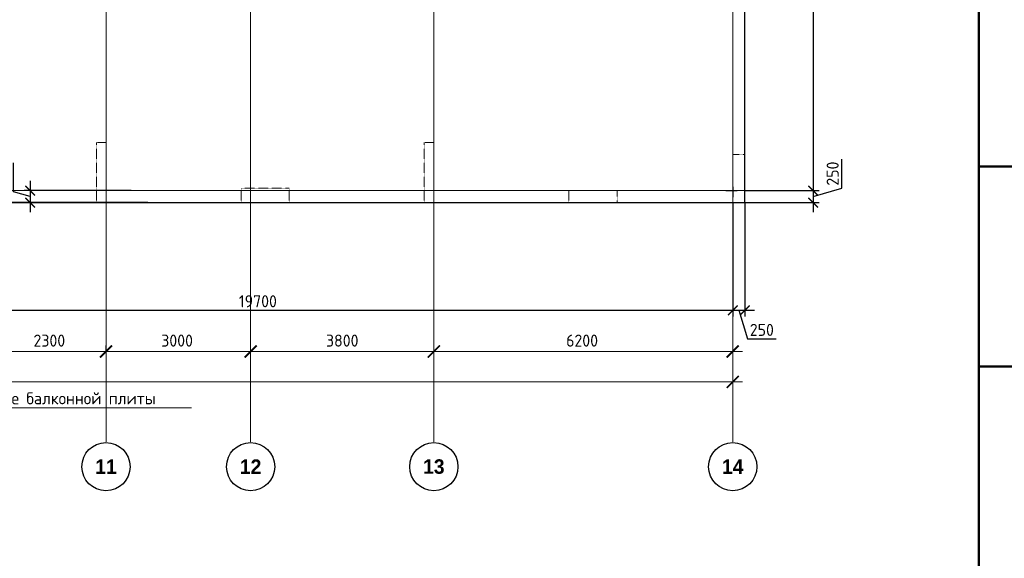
# Model space of a CAD drawing. Header units: millimetres. Extents: x -42044588 to 856694, y -806701 to 941911.
# Tile 843 of 1056: x -69153 to -48730, y -244302 to -233126. Entities that reach past the tile are written whole.
import ezdxf
from ezdxf import colors
from ezdxf.entities.mleader import LeaderData, LeaderLine
from ezdxf.math import Vec2, Vec3

# ---------------------------------------------------------------- set-up
doc = ezdxf.new("R2010")
doc.units = ezdxf.units.MM
for name, pattern in [('______5', [1100, 800, -100, 100, -100]), ('DASHED', [7, 5, -2, 0]), ('осевая', [50.8, 31.75, -6.35, 6.35, -6.35])]:
    doc.linetypes.add(name, pattern=pattern)
for name, color, linetype, lineweight in [('907Сл Осевые', 1, 'Continuous', 0), ('Выноски', 20, 'Continuous', 20), ('Оси', 40, '______5', 18), ('Перекрытие ж_бетон', 1, 'Continuous', 30), ('подоснова', 151, 'Continuous', 5), ('РАЗМЕРЫ', 1, 'Continuous', 9)]:
    doc.layers.add(name, color=color, linetype=linetype, lineweight=lineweight)
doc.layers.add('Колонна_ бетон', color=7, linetype='Continuous', lineweight=50, true_color=0xb4b496)
doc.styles.add('Century Gothic', font='GOTHIC.TTF')
doc.styles.add('GOST-2.304_Type-B', font='GOST_Common.ttf')
doc.styles.add('ГОСТ', font='GOST_Common.ttf')
doc.dimstyles.new('СПДС', dxfattribs={"dimscale": 100, "dimtxt": 2.5, "dimasz": 2, "dimexe": 1.25, "dimexo": 0, "dimtad": 1, "dimdec": 0, "dimrnd": 5, "dimtxsty": 'GOST-2.304_Type-B', "dimblk": 'ARCHTICK', "dimcen": 2.5, "dimdle": 2, "dimclrd": 1, "dimclre": 1, "dimclrt": 1, "dimadec": 0, "dimazin": 2, "dimtfac": 0.75, "dimtdec": 0, "dimtmove": 1, "dimatfit": 3, "dimfxl": 0, "dimtolj": 1, "dimarcsym": 0})

# ---------------------------------------------------------------- blocks, each defined once
blk = doc.blocks.new('_ArchTick')
at = {"color": 0, "linetype": 'ByBlock', "const_width": 0.15}
blk.add_lwpolyline([(-0.5, -0.5), (0.5, 0.5)], dxfattribs=at)
blk = doc.blocks.new('*D6710')
at = {"color": 1, "lineweight": -2, "transparency": 16777216}
for p, q in [((-85705, -346670), (-85705, -346545)), ((-38905, -346670), (-38905, -346545)), ((-85905, -346670), (-38705, -346670))]:
    blk.add_line(p, q, dxfattribs=at)
at = {"layer": 'DEFPOINTS', "color": 0, "transparency": 16777216}
for p in [(-85705, -346670), (-38905, -346670), (-38905, -346670)]:
    blk.add_point(p, dxfattribs=at)
at = {"color": 1, "lineweight": -2, "transparency": 16777216, "xscale": 250, "yscale": 250, "zscale": 250, "rotation": 180}
blk.add_blockref('_ArchTick', (-85705, -346670), dxfattribs=at)
at = {"color": 1, "lineweight": -2, "transparency": 16777216, "xscale": 250, "yscale": 250, "zscale": 250}
blk.add_blockref('_ArchTick', (-38905, -346670), dxfattribs=at)
at = {"color": 1, "transparency": 16777216, "insert": (-67487, -346445), "char_height": 250, "width": 104166.67, "attachment_point": 5, "style": 'GOST-2.304_Type-B'}
blk.add_mtext('\\A1;46800', dxfattribs=at)
blk = doc.blocks.new('NSY101')
at = {"color": 0, "linetype": 'ByBlock', "lineweight": -2}
blk.add_circle((0, 0), 50, dxfattribs=at)
blk = doc.blocks.new('СЛОЖНЫЙ_ОБЪЕКТ_38')
at = {"layer": 'Оси', "color": 16, "linetype": 'Continuous', "lineweight": 25, "transparency": 33554687, "xscale": 9.999999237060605, "yscale": 9.999999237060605, "zscale": 9.999999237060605}
blk.add_blockref('NSY101', (38513, -43009), dxfattribs=at)
at = {"layer": 'Оси', "color": 16, "linetype": 'Continuous', "lineweight": 25, "transparency": 33554687, "insert": (38513, -43009), "char_height": 300, "width": 620, "attachment_point": 5, "style": 'Century Gothic'}
blk.add_mtext('\\A1;{\\fCentury Gothic|i0|b1;\\H300.000000;\\W1.000000;\\C16;11}\\P', dxfattribs=at)
blk = doc.blocks.new('СЛОЖНЫЙ_ОБЪЕКТ_39')
at = {"layer": 'Оси', "color": 16, "linetype": 'Continuous', "lineweight": 25, "transparency": 33554687, "xscale": 9.999999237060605, "yscale": 9.999999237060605, "zscale": 9.999999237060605}
blk.add_blockref('NSY101', (41513, -43009), dxfattribs=at)
at = {"layer": 'Оси', "color": 16, "linetype": 'Continuous', "lineweight": 25, "transparency": 33554687, "insert": (41513, -43009), "char_height": 300, "width": 620, "attachment_point": 5, "style": 'Century Gothic'}
blk.add_mtext('\\A1;{\\fCentury Gothic|i0|b1;\\H300.000000;\\W1.000000;\\C16;12}\\P', dxfattribs=at)
blk = doc.blocks.new('СЛОЖНЫЙ_ОБЪЕКТ_40')
at = {"layer": 'Оси', "color": 16, "linetype": 'Continuous', "lineweight": 25, "transparency": 33554687, "xscale": 9.999999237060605, "yscale": 9.999999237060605, "zscale": 9.999999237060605}
blk.add_blockref('NSY101', (45313, -43009), dxfattribs=at)
at = {"layer": 'Оси', "color": 16, "linetype": 'Continuous', "lineweight": 25, "transparency": 33554687, "insert": (45313, -43009), "char_height": 300, "width": 620, "attachment_point": 5, "style": 'Century Gothic'}
blk.add_mtext('\\A1;{\\fCentury Gothic|i0|b1;\\H300.000000;\\W1.000000;\\C16;13}\\P', dxfattribs=at)
blk = doc.blocks.new('СЛОЖНЫЙ_ОБЪЕКТ_41')
at = {"layer": 'Оси', "color": 16, "linetype": 'Continuous', "lineweight": 25, "transparency": 33554687, "xscale": 9.999999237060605, "yscale": 9.999999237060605, "zscale": 9.999999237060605}
blk.add_blockref('NSY101', (51513, -43009), dxfattribs=at)
at = {"layer": 'Оси', "color": 16, "linetype": 'Continuous', "lineweight": 25, "transparency": 33554687, "insert": (51513, -43009), "char_height": 300, "width": 620, "attachment_point": 5, "style": 'Century Gothic'}
blk.add_mtext('\\A1;{\\fCentury Gothic|i0|b1;\\H300.000000;\\W1.000000;\\C16;14}\\P', dxfattribs=at)
blk = doc.blocks.new('*D6725')
at = {"color": 1, "lineweight": -2, "transparency": 16777216}
for p, q in [((-54205, -346039), (-54205, -345914)), ((-51905, -346039), (-51905, -345914)), ((-54405, -346039), (-51705, -346039))]:
    blk.add_line(p, q, dxfattribs=at)
at = {"layer": 'DEFPOINTS', "color": 0, "transparency": 16777216}
for p in [(-54205, -346039), (-51905, -346039), (-51905, -346039)]:
    blk.add_point(p, dxfattribs=at)
at = {"color": 1, "lineweight": -2, "transparency": 16777216, "xscale": 250, "yscale": 250, "zscale": 250, "rotation": 180}
blk.add_blockref('_ArchTick', (-54205, -346039), dxfattribs=at)
at = {"color": 1, "lineweight": -2, "transparency": 16777216, "xscale": 250, "yscale": 250, "zscale": 250}
blk.add_blockref('_ArchTick', (-51905, -346039), dxfattribs=at)
at = {"color": 1, "transparency": 16777216, "insert": (-53080, -345814), "char_height": 250, "width": 83333.33, "attachment_point": 5, "style": 'GOST-2.304_Type-B'}
blk.add_mtext('\\A1;2300', dxfattribs=at)
blk = doc.blocks.new('*D6726')
at = {"color": 1, "lineweight": -2, "transparency": 16777216}
for p, q in [((-51905, -346039), (-51905, -345914)), ((-48905, -346039), (-48905, -345914)), ((-52105, -346039), (-48705, -346039))]:
    blk.add_line(p, q, dxfattribs=at)
at = {"layer": 'DEFPOINTS', "color": 0, "transparency": 16777216}
for p in [(-51905, -346039), (-48905, -346039), (-48905, -346039)]:
    blk.add_point(p, dxfattribs=at)
at = {"color": 1, "lineweight": -2, "transparency": 16777216, "xscale": 250, "yscale": 250, "zscale": 250, "rotation": 180}
blk.add_blockref('_ArchTick', (-51905, -346039), dxfattribs=at)
at = {"color": 1, "lineweight": -2, "transparency": 16777216, "xscale": 250, "yscale": 250, "zscale": 250}
blk.add_blockref('_ArchTick', (-48905, -346039), dxfattribs=at)
at = {"color": 1, "transparency": 16777216, "insert": (-50430, -345814), "char_height": 250, "width": 83333.33, "attachment_point": 5, "style": 'GOST-2.304_Type-B'}
blk.add_mtext('\\A1;3000', dxfattribs=at)
blk = doc.blocks.new('*D6727')
at = {"color": 1, "lineweight": -2, "transparency": 16777216}
for p, q in [((-48904.71808, -346038.91005), (-48904.71808, -345913.91005)), ((-45104.71808, -346038.91005), (-45104.71808, -345913.91005)), ((-49104.71808, -346038.91005), (-44904.71808, -346038.91005))]:
    blk.add_line(p, q, dxfattribs=at)
at = {"layer": 'DEFPOINTS', "color": 0, "transparency": 16777216}
for p in [(-48904.71808, -346038.91005), (-45104.71808, -346038.91005), (-45104.71808, -346038.91005)]:
    blk.add_point(p, dxfattribs=at)
at = {"color": 1, "lineweight": -2, "transparency": 16777216, "xscale": 250, "yscale": 250, "zscale": 250, "rotation": 180}
blk.add_blockref('_ArchTick', (-48904.71808, -346038.91005), dxfattribs=at)
at = {"color": 1, "lineweight": -2, "transparency": 16777216, "xscale": 250, "yscale": 250, "zscale": 250}
blk.add_blockref('_ArchTick', (-45104.71808, -346038.91005), dxfattribs=at)
at = {"color": 1, "transparency": 16777216, "insert": (-47004.71808, -345813.91005), "char_height": 250, "width": 83333.3333333, "attachment_point": 5, "style": 'GOST-2.304_Type-B'}
blk.add_mtext('\\A1;3800', dxfattribs=at)
blk = doc.blocks.new('*D6728')
at = {"color": 1, "lineweight": -2, "transparency": 16777216}
for p, q in [((-45105, -346039), (-45105, -345914)), ((-38905, -346039), (-38905, -345914)), ((-45305, -346039), (-38705, -346039))]:
    blk.add_line(p, q, dxfattribs=at)
at = {"layer": 'DEFPOINTS', "color": 0, "transparency": 16777216}
for p in [(-45105, -346039), (-38905, -346039), (-38905, -346039)]:
    blk.add_point(p, dxfattribs=at)
at = {"color": 1, "lineweight": -2, "transparency": 16777216, "xscale": 250, "yscale": 250, "zscale": 250, "rotation": 180}
blk.add_blockref('_ArchTick', (-45105, -346039), dxfattribs=at)
at = {"color": 1, "lineweight": -2, "transparency": 16777216, "xscale": 250, "yscale": 250, "zscale": 250}
blk.add_blockref('_ArchTick', (-38905, -346039), dxfattribs=at)
at = {"color": 1, "transparency": 16777216, "insert": (-42030, -345814), "char_height": 250, "width": 83333.33, "attachment_point": 5, "style": 'GOST-2.304_Type-B'}
blk.add_mtext('\\A1;6200', dxfattribs=at)
blk = doc.blocks.new('*D4315')
at = {"layer": 'DEFPOINTS', "color": 0, "transparency": 16777216}
for p in [(-54112, -220273), (-54112, -236673), (-52696, -236673)]:
    blk.add_point(p, dxfattribs=at)
at = {"layer": 'РАЗМЕРЫ', "color": 1, "lineweight": -2, "transparency": 16777216}
for p, q in [((-52696, -220073), (-52696, -236873)), ((-54112, -220273), (-52571, -220273)), ((-54112, -236673), (-52571, -236673))]:
    blk.add_line(p, q, dxfattribs=at)
at = {"layer": 'РАЗМЕРЫ', "color": 1, "lineweight": -2, "transparency": 16777216, "xscale": 200, "yscale": 200, "zscale": 200}
for p, rotation in [((-52696, -220273), 90), ((-52696, -236673), 270)]:
    blk.add_blockref('_ArchTick', p, dxfattribs=dict(at, rotation=rotation))
at = {"layer": 'РАЗМЕРЫ', "color": 1, "lineweight": 0, "transparency": 16777216, "insert": (-52884, -228473), "char_height": 250, "attachment_point": 5, "rotation": 90, "style": 'GOST-2.304_Type-B'}
blk.add_mtext('\\A1;16400', dxfattribs=at)
blk = doc.blocks.new('*D4316')
at = {"layer": 'DEFPOINTS', "color": 0, "transparency": 16777216}
for p in [(-54112, -236673), (-54112, -236923), (-52696, -236923)]:
    blk.add_point(p, dxfattribs=at)
at = {"layer": 'РАЗМЕРЫ', "color": 1, "lineweight": -2, "transparency": 16777216}
for p, q in [((-52103, -236620), (-52103, -236020)), ((-52696, -236473), (-52696, -237123)), ((-54112, -236673), (-52571, -236673)), ((-52696, -236798), (-52103, -236620)), ((-54112, -236923), (-52571, -236923))]:
    blk.add_line(p, q, dxfattribs=at)
at = {"layer": 'РАЗМЕРЫ', "color": 1, "lineweight": -2, "transparency": 16777216, "xscale": 200, "yscale": 200, "zscale": 200}
for p, rotation in [((-52696, -236673), 90), ((-52696, -236923), 270)]:
    blk.add_blockref('_ArchTick', p, dxfattribs=dict(at, rotation=rotation))
at = {"layer": 'РАЗМЕРЫ', "color": 1, "lineweight": 0, "transparency": 16777216, "insert": (-52290, -236320), "char_height": 250, "attachment_point": 5, "rotation": 90, "style": 'GOST-2.304_Type-B'}
blk.add_mtext('\\A1;250', dxfattribs=at)
blk = doc.blocks.new('*D4317')
at = {"layer": 'DEFPOINTS', "color": 0, "transparency": 16777216}
for p in [(-54362, -236923), (-54112, -236923), (-54112, -239157)]:
    blk.add_point(p, dxfattribs=at)
at = {"layer": 'РАЗМЕРЫ', "color": 1, "lineweight": -2, "transparency": 16777216}
for p, q in [((-54362, -236923), (-54362, -239282)), ((-54112, -236923), (-54112, -239282)), ((-54562, -239157), (-53912, -239157)), ((-54237, -239157), (-54059, -239751)), ((-54059, -239751), (-53459, -239751))]:
    blk.add_line(p, q, dxfattribs=at)
at = {"layer": 'РАЗМЕРЫ', "color": 1, "lineweight": -2, "transparency": 16777216, "xscale": 200, "yscale": 200, "zscale": 200, "rotation": 180}
blk.add_blockref('_ArchTick', (-54362, -239157), dxfattribs=at)
at = {"layer": 'РАЗМЕРЫ', "color": 1, "lineweight": -2, "transparency": 16777216, "xscale": 200, "yscale": 200, "zscale": 200}
blk.add_blockref('_ArchTick', (-54112, -239157), dxfattribs=at)
at = {"layer": 'РАЗМЕРЫ', "color": 1, "lineweight": 0, "transparency": 16777216, "insert": (-53759, -239563), "char_height": 250, "attachment_point": 5, "style": 'GOST-2.304_Type-B'}
blk.add_mtext('\\A1;250', dxfattribs=at)
blk = doc.blocks.new('*D4323')
at = {"layer": 'DEFPOINTS', "color": 0, "transparency": 16777216}
for p in [(-54362, -237550), (-74062, -238578), (-54362, -239157)]:
    blk.add_point(p, dxfattribs=at)
at = {"layer": 'РАЗМЕРЫ', "color": 1, "lineweight": -2, "transparency": 16777216}
for p, q in [((-54362, -237550), (-54362, -239282)), ((-74062, -238578), (-74062, -239282)), ((-74262, -239157), (-54162, -239157))]:
    blk.add_line(p, q, dxfattribs=at)
at = {"layer": 'РАЗМЕРЫ', "color": 1, "lineweight": -2, "transparency": 16777216, "xscale": 200, "yscale": 200, "zscale": 200, "rotation": 180}
blk.add_blockref('_ArchTick', (-74062, -239157), dxfattribs=at)
at = {"layer": 'РАЗМЕРЫ', "color": 1, "lineweight": -2, "transparency": 16777216, "xscale": 200, "yscale": 200, "zscale": 200}
blk.add_blockref('_ArchTick', (-54362, -239157), dxfattribs=at)
at = {"layer": 'РАЗМЕРЫ', "color": 1, "lineweight": 0, "transparency": 16777216, "insert": (-64212, -238969), "char_height": 250, "attachment_point": 5, "style": 'GOST-2.304_Type-B'}
blk.add_mtext('\\A1;19700', dxfattribs=at)
blk = doc.blocks.new('*D4324')
at = {"layer": 'DEFPOINTS', "color": 0, "transparency": 16777216}
for p in [(-66844, -236673), (-68937, -236923), (-66862, -236923)]:
    blk.add_point(p, dxfattribs=at)
at = {"layer": 'РАЗМЕРЫ', "color": 1, "lineweight": -2, "transparency": 16777216}
for p, q in [((-69281, -236695), (-69281, -236095)), ((-68937, -236473), (-68937, -237123)), ((-68937, -236798), (-69281, -236695)), ((-66844, -236673), (-69062, -236673)), ((-66862, -236923), (-69062, -236923))]:
    blk.add_line(p, q, dxfattribs=at)
at = {"layer": 'РАЗМЕРЫ', "color": 1, "lineweight": -2, "transparency": 16777216, "xscale": 200, "yscale": 200, "zscale": 200}
for p, rotation in [((-68937, -236673), 90), ((-68937, -236923), 270)]:
    blk.add_blockref('_ArchTick', p, dxfattribs=dict(at, rotation=rotation))
at = {"layer": 'РАЗМЕРЫ', "color": 1, "lineweight": 0, "transparency": 16777216, "insert": (-69469, -236395), "char_height": 250, "attachment_point": 5, "rotation": 90, "style": 'GOST-2.304_Type-B'}
blk.add_mtext('\\A1;250', dxfattribs=at)
blk = doc.blocks.new('*D4344')
at = {"layer": 'DEFPOINTS', "color": 0, "transparency": 16777216}
for p in [(-101576, -236923), (-99303, -236923), (-66495, -236923)]:
    blk.add_point(p, dxfattribs=at)
at = {"layer": 'РАЗМЕРЫ', "color": 1, "lineweight": -2, "transparency": 16777216}
for p, q in [((-101920, -236820), (-101920, -236570)), ((-101576, -236923), (-101920, -236820)), ((-101576, -236923), (-101576, -236723)), ((-66495, -236923), (-101701, -236923)), ((-99303, -236923), (-101701, -236923)), ((-101576, -236923), (-101576, -237123))]:
    blk.add_line(p, q, dxfattribs=at)
at = {"layer": 'РАЗМЕРЫ', "color": 1, "lineweight": -2, "transparency": 16777216, "xscale": 200, "yscale": 200, "zscale": 200}
for rotation in [90, 270]:
    blk.add_blockref('_ArchTick', (-101576, -236923), dxfattribs=dict(at, rotation=rotation))
at = {"layer": 'РАЗМЕРЫ', "color": 1, "lineweight": 0, "transparency": 16777216, "insert": (-102107, -236695), "char_height": 250, "attachment_point": 5, "rotation": 90, "style": 'GOST-2.304_Type-B'}
blk.add_mtext('\\A1;0', dxfattribs=at)
blk = doc.blocks.new('подложка стн 1-го этажа')
at = {"layer": 'Колонна_ бетон', "color": 252, "linetype": 'DASHED', "lineweight": 0, "ltscale": 0.5, "true_color": 0x939598, "transparency": 33554687}
for p, q in [((41644, 9462, -200), (41644, 10712, -200)), ((41644, 10712, -200), (41844, 10712, -200)), ((41844, 9462, -200), (41844, 10712, -200)), ((45644, 9762, -200), (44644, 9762, -200)), ((44644, 9762, -200), (44644, 9462, -200)), ((45644, 9462, -200), (45644, 9762, -200)), ((54844, 9712, -200), (54844, 9712, -200)), ((41644, 9462, -200), (41844, 9462, -200)), ((45644, 9462, -200), (44644, 9462, -200)), ((55094, 9462, -200), (55094, 9462, -200))]:
    blk.add_line(p, q, dxfattribs=at)
for points, elevation in [([(48444, 10712), (48644, 10712), (48644, 9462), (48444, 9462)], -560), ([(54844, 10462), (55094, 10462), (55094, 9462), (54844, 9462)], -360), ([(51444, 9712), (52444, 9712), (52444, 9462), (51444, 9462)], -360)]:
    blk.add_lwpolyline(points, close=True, dxfattribs=dict(at, elevation=elevation))
blk = doc.blocks.new('*T6403')
at = {"layer": 'Выноски', "color": 0, "linetype": 'ByBlock', "lineweight": 50, "transparency": 16777216}
for p, q in [((0, 0), (8834, 0)), ((0, 0), (0, -21955)), ((2484, 0), (2484, -21955)), ((8834, 0), (8834, -21955)), ((0, -4726), (8834, -4726)), ((0, -8877), (8834, -8877)), ((0, -14489), (8834, -14489)), ((0, -18336), (8834, -18336)), ((0, -21955), (8834, -21955))]:
    blk.add_line(p, q, dxfattribs=at)
at = {"layer": 'Выноски', "color": 0, "transparency": 16777216, "char_height": 250, "width": 2183.67, "attachment_point": 5, "style": 'GOST-2.304_Type-B'}
for s, insert in [('Х1', (1242, -2363)), ('Х2', (1242, -6802)), ('Х4', (1242, -11683)), ('Х5', (1242, -16413)), ('Х', (1242, -20146))]:
    blk.add_mtext(s, dxfattribs=dict(at, insert=insert))
blk = doc.blocks.new('_None')
blk = doc.blocks.new('блочина')
for p, q in [((150270, 50880), (150508, 50880)), ((150413, 50955), (150413, 50741))]:
    blk.add_line(p, q)
blk = doc.blocks.new('оси блок 2')
at = {"layer": 'Оси', "color": 16, "linetype": 'осевая', "lineweight": 0, "ltscale": 0.25, "transparency": 33554687}
for p, q in [((-51904.7, -322543), (-51904.7, -347914.1)), ((-48904.7, -322543), (-48904.7, -347914.1)), ((-45104.7, -322543), (-45104.7, -347914.1)), ((-38904.7, -322543), (-38904.7, -347914.1)), ((-89822.3, -342701.3), (-37238.5, -342701.3))]:
    blk.add_line(p, q, dxfattribs=at)
at = {"layer": 'Оси', "color": 16, "linetype": 'Continuous', "lineweight": 25, "transparency": 33554687}
for name in ['СЛОЖНЫЙ_ОБЪЕКТ_38', 'СЛОЖНЫЙ_ОБЪЕКТ_39', 'СЛОЖНЫЙ_ОБЪЕКТ_40', 'СЛОЖНЫЙ_ОБЪЕКТ_41']:
    blk.add_blockref(name, (-90418.2, -305420.5), dxfattribs=at)
for base, p1, p2, picture, middle in [((-51904.7, -346038.9), (-54204.7, -346038.9), (-51904.7, -346038.9), '*D6725', (-53079.9, -346038.9)), ((-48904.7, -346038.9), (-51904.7, -346038.9), (-48904.7, -346038.9), '*D6726', (-50429.9, -346038.9)), ((-45104.7, -346038.9), (-48904.7, -346038.9), (-45104.7, -346038.9), '*D6727', (-47004.7, -346038.9)), ((-38904.7, -346038.9), (-45104.7, -346038.9), (-38904.7, -346038.9), '*D6728', (-42029.9, -346038.9)), ((-38904.7, -346670.2), (-85704.7, -346670.2), (-38904.7, -346670.2), '*D6710', (-67487.3, -346670.2))]:
    dim = blk.add_linear_dim(base=base, p1=p1, p2=p2, dimstyle='СПДС', override={"dimgap": 1})
    dim.commit()
    dim.dimension.update_dxf_attribs({"geometry": picture, "text_midpoint": middle, "dimtype": 160})

msp = doc.modelspace()

# ---------------------------------------------------------------- linework, layer by layer
at = {"layer": '907Сл Осевые', "color": 4}
for p, q in [((-54518.766, -236672.792), (-54236.713, -236672.792)), ((-54362.59, -236585.906), (-54362.59, -236789.278))]:
    msp.add_line(p, q, dxfattribs=at)
at = {"layer": 'Перекрытие ж_бетон'}
msp.add_lwpolyline([(-74112.497, -236922.79), (-67462.497, -236922.79), (-67462.497, -236922.79), (-64112.957, -236922.79), (-64112.962, -236922.79), (-54112.497, -236922.79), (-54112.497, -220022.791), (-64162.497, -220022.791), (-64162.497, -220022.791), (-67512.497, -220022.791), (-67512.497, -220022.791), (-80952.497, -220022.791)], dxfattribs=at)

# ---------------------------------------------------------------- block references
for name, p in [('подложка стн 1-го этажа', (-109206.42, -246384.585, 560)), ('блочина', (-204775.84, -287552.34)), ('*T6403', (-49260.812, -231447.944))]:
    msp.add_blockref(name, p)
at = {"layer": 'РАЗМЕРЫ'}
msp.add_blockref('оси блок 2', (-15457.779, 106028.531), dxfattribs=at)

# ---------------------------------------------------------------- texts
at = {"ltscale": 100, "insert": (-134257.524, -233230.082), "char_height": 250, "attachment_point": 1, "style": 'ГОСТ'}
msp.add_mtext_dynamic_manual_height_columns('\\pi1250,t1750;1.^IПроизводство работ вести в строгом соответствии с требованиями СП 70.13330.2012 "Несущие и ограждающие конструкции" и проектом производства работ.{\\H1.83333x; }\\P2.^IПеред бетонированием арматуру и основание, на которую укладывается бетонная смесь, очистить от {\\H1.55556x; }ржавчины и грязи. {\\H1.64815x; }\\P3.^IБетонирование вести слоем на всю толщину  плит. Захватки при бетонировании должны быть отсечены {\\H1.61728x; }вертикальными швами. Бетон применять класса В25. Заполнителем для бетона служит щебень твердых пород, {\\H1.62757x; }наибольшая фракция щебня не должна превышать 40мм.{\\H1.62414x; }\\P4.^IВ процессе бетонирования обеспечить соблюдение защитных слоев и мест положения рабочей арматуры {\\H1.62529x; }согласно проекту. Материал фиксаторов для нижней арматуры фундаментных плит выбирается проектом производства {\\H1.6249x; }работ, исходя из конкретных возможностей строительной организации.{\\H1.62503x; }\\P5.^IПроектом принято соединение рабочих стержней арматуры монолитной плиты внахлестку (без сварки). {\\H1.72499x; }\\P6.^IСварные арматурные каркасы изготовить на заводе-изготовители. {\\H1.67917x; }\\P7.^IКрестообразные соединения стержней арматуры 1-го и 2-го рядов, а также 3-го и 4-го рядов между собой {\\H1.60694x; }выполнить вязкой отожженной проволокой диаметром 2,0-3,0 мм. Допускается применение специальных соединительных {\\H1.63102x; }элементов - пластмассовых или проволочных фиксаторов. Соединение арматуры допускается предусматривать не во всех {\\H1.62299x; }местах пересечения стержней арматуры. При этом должны быть связаны вязальной проволокой все пересечения стержней {\\H1.62567x; }в 2-х крайних рядах по периметру плит, остальные узлы могут быть соединены через узел в шахматном порядке (схему {\\H1.72478x; }вязки стержней см. на данном листе).{\\H1.77924x; }', width=18954.38214, gutter_width=12.5, heights=[0], dxfattribs=at)

# ---------------------------------------------------------------- dimensions: what is measured, and where the dimension line sits
at = {"layer": 'РАЗМЕРЫ', "lineweight": 0}
for base, p1, p2, picture, middle in [((-52696.279, -236672.791), (-54112.497, -220272.791), (-54112.497, -236672.791), '*D4315', (-52883.779, -228472.791)), ((-52696.279, -236922.791), (-54112.497, -236672.791), (-54112.497, -236922.791), '*D4316', (-52290.029, -236557.166)), ((-68937.499, -236922.79), (-66844.074, -236672.791), (-66862.497, -236922.79), '*D4324', (-69468.749, -236632.166)), ((-101576.233783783, -236922.79048565), (-66494.823611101, -236922.790485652), (-99302.740050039, -236922.79048565), '*D4344', (-102107.483783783, -236757.165485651))]:
    dim = msp.add_linear_dim(base=base, p1=p1, p2=p2, angle=90, dimstyle='СПДС', override={"dimrnd": 5}, dxfattribs=at)
    dim.commit()
    dim.dimension.update_dxf_attribs({"geometry": picture, "text_midpoint": middle})
for base, p1, p2, picture, middle in [((-54112.497, -239156.886), (-54362.497, -236922.791), (-54112.497, -236922.791), '*D4317', (-53996.872, -239563.136)), ((-54362.497, -239156.886), (-74062.497, -238577.699), (-54362.497, -237549.901), '*D4323', (-64212.497, -238969.386))]:
    dim = msp.add_linear_dim(base=base, p1=p1, p2=p2, dimstyle='СПДС', override={"dimrnd": 5}, dxfattribs=at)
    dim.commit()
    dim.dimension.update_dxf_attribs({"geometry": picture, "text_midpoint": middle})

# ---------------------------------------------------------------- leaders
at = {"layer": 'подоснова', "color": 2, "ltscale": 0.3}
ml = msp.add_multileader_mtext('Standard', dxfattribs=at)
ml.set_content('\\pxi0.391,qc;{\\C80;См. узел армирование балконной плиты}', color=2, style='GOST-2.304_Type-B')
ml.set_leader_properties(color=256, linetype='ByLayer', lineweight=15)
ml.set_arrow_properties(name='NONE')
ml.build(insert=Vec2(0, 0))
ml.multileader.update_dxf_attribs({"text_left_attachment_type": 6, "text_right_attachment_type": 6, "dogleg_length": 0.1, "arrow_head_size": 18})
ctx = ml.context
ctx.base_point, ctx.char_height, ctx.arrow_head_size, ctx.landing_gap_size, ctx.plane_origin = Vec3(-72471.202, -241182.409, 160), 250, 18, 20, Vec3(-82491.85, -235199.971, 160)
ctx.left_attachment, ctx.right_attachment, ctx.text_align_type = 6, 6, 1
notes = []
notes.append((ctx, [(0, (1, 1, 0), (-72471.302, -241182.409, 160), (1, 0), 0.1, [(0, [(-74068.348, -238516.958, 160)], 0, [])])]))
ctx.mtext.insert, ctx.mtext.alignment, ctx.mtext.flow_direction = Vec3(-69461.24, -240857.409, 160), 2, 5
for ctx, leaders in notes:
    for number, flags, end, landing, length, lines in leaders:
        leader = LeaderData()
        leader.index, (leader.has_last_leader_line, leader.has_dogleg_vector, leader.attachment_direction) = number, flags
        leader.last_leader_point, leader.dogleg_vector, leader.dogleg_length = Vec3(end), Vec3(landing), length
        for number, points, colour, breaks in lines:
            line = LeaderLine()
            line.index, line.vertices, line.color, line.breaks = number, Vec3.list(points), colors.encode_raw_color(colour), breaks
            leader.lines.append(line)
        ctx.leaders.append(leader)

doc.saveas('drawing.dxf')
